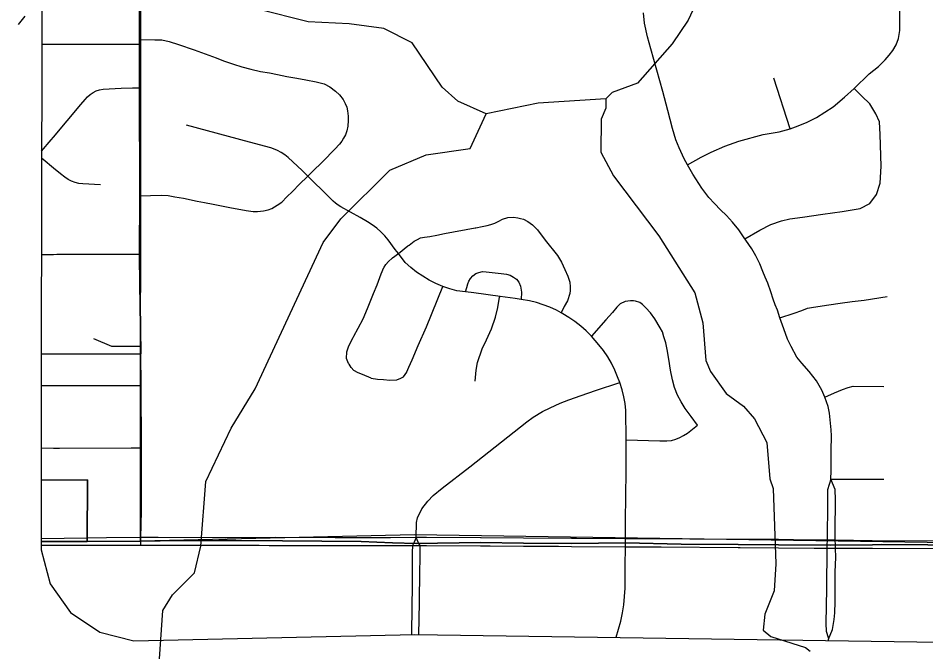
# Model space of a CAD drawing. Extents: x -1403959 to 81668, y -1400582 to 11018.
# Drawn here: x 6205 to 6293, y 8321.9 to 8383.4 of the extents above; entities that cross this region are included whole.
import ezdxf

# ---------------------------------------------------------------- set-up
doc = ezdxf.new("R2010")
doc.units = 0
for name, color, linetype in [('tdCiRRCL', 7, 'Continuous'), ('tdCiSectNmbr', 7, 'Continuous'), ('tdCiSectTwpRng', 7, 'Continuous'), ('tdCoClipBndry', 7, 'Continuous'), ('tdCoSurfBitum', 7, 'Continuous')]:
    doc.layers.add(name, color=color, linetype=linetype)

msp = doc.modelspace()

# ---------------------------------------------------------------- linework, layer by layer
at = {"layer": 'tdCiRRCL'}
for p, q in [((6207.336, 8428.982), (6207.27, 8380.913)), ((6207.27, 8380.913), (6207.228, 8350.871)), ((6207.228, 8350.871), (6207.211, 8338.661)), ((6207.211, 8338.661), (6207.203, 8332.724))]:
    msp.add_line(p, q, dxfattribs=at)
for points in [[(6207.27, 8380.913), (6216.742, 8380.889), (6216.748, 8376.69), (6216.769, 8366.207), (6216.759, 8360.555), (6216.785, 8357.459), (6216.811, 8355.793), (6216.891, 8350.901), (6207.228, 8350.871)], [(6207.228, 8350.871), (6216.891, 8350.901), (6216.811, 8355.793), (6216.785, 8357.459), (6216.759, 8360.555), (6216.769, 8366.207), (6216.748, 8376.69), (6216.742, 8380.889), (6207.27, 8380.913)], [(6207.203, 8332.724), (6208.42, 8332.719), (6210.68, 8332.724), (6211.667, 8332.727), (6211.701, 8338.687), (6207.211, 8338.661)], [(6207.211, 8338.661), (6211.701, 8338.687), (6211.667, 8332.727), (6216.867, 8332.739), (6218.748, 8332.769), (6224.443, 8332.802), (6226.073, 8332.811), (6230.612, 8332.771), (6238.246, 8332.704), (6241.266, 8332.592), (6243.553, 8332.519), (6249.797, 8332.602), (6253.971, 8332.565), (6258.61, 8332.525), (6263.839, 8332.577), (6269.258, 8332.45), (6274.781, 8332.408), (6278.67, 8332.381), (6283.717, 8332.367), (6287.784, 8332.403), (6288.661, 8332.41), (6306.615, 8332.297)], [(6207.203, 8332.724), (6207.202, 8331.898), (6208.093, 8328.607), (6210.072, 8325.829), (6212.892, 8323.911), (6216.202, 8323.091), (6243.44, 8323.685), (6325.263, 8322.519), (6325.169, 8128.766), (6324.009, 7844.293)], [(6306.615, 8332.297), (6288.661, 8332.41), (6287.784, 8332.403), (6283.717, 8332.367), (6278.67, 8332.381), (6274.781, 8332.408), (6269.258, 8332.45), (6263.839, 8332.577), (6258.61, 8332.525), (6253.971, 8332.565), (6249.797, 8332.602), (6243.553, 8332.519), (6241.266, 8332.592), (6238.246, 8332.704), (6230.612, 8332.771), (6226.073, 8332.811), (6224.443, 8332.802), (6218.748, 8332.769), (6216.867, 8332.739), (6211.667, 8332.727), (6210.68, 8332.724), (6208.42, 8332.719), (6207.203, 8332.724)]]:
    msp.add_lwpolyline(points, dxfattribs=at)
at = {"layer": 'tdCiSectNmbr'}
for points in [[(6216.747, 8381.053), (6216.747, 8381.37), (6216.772, 8389.323)], [(6216.798, 8357.424), (6216.759, 8360.555), (6216.769, 8366.207), (6216.748, 8376.69), (6216.747, 8381.053)], [(6216.818, 8355.794), (6216.798, 8357.424)], [(6216.846, 8353.529), (6216.818, 8355.794)], [(6216.864, 8352.097), (6216.846, 8353.529)], [(6216.879, 8350.9), (6216.864, 8352.097)], [(6216.943, 8341.336), (6216.942, 8341.795), (6216.917, 8347.852), (6216.879, 8350.888), (6216.879, 8350.9)], [(6216.948, 8338.137), (6216.943, 8341.336)], [(6216.884, 8332.733), (6216.893, 8333.088), (6216.953, 8335.667), (6216.949, 8337.561)], [(6216.949, 8337.561), (6216.948, 8338.137)], [(6211.672, 8333.046), (6207.203, 8332.984)], [(6216.893, 8333.088), (6213.561, 8333.071), (6211.672, 8333.046)], [(6249.799, 8333.078), (6244.564, 8333.094), (6243.559, 8333.087), (6241.073, 8333.071), (6235.724, 8333.063), (6229.935, 8333.088), (6225.131, 8333.071), (6218.56, 8333.096), (6216.893, 8333.088)], [(6253.974, 8333.049), (6249.859, 8333.078), (6249.799, 8333.078)], [(6258.613, 8333.017), (6253.974, 8333.049)], [(6263.842, 8332.98), (6259.099, 8333.014), (6258.613, 8333.017)], [(6278.672, 8332.894), (6270.087, 8332.935), (6263.842, 8332.98)], [(6283.723, 8332.842), (6283.385, 8332.846), (6280.138, 8332.887), (6278.672, 8332.894)], [(6207.203, 8332.354), (6211.667, 8332.361)], [(6211.667, 8332.361), (6211.69, 8332.361), (6213.045, 8332.364), (6216.874, 8332.355), (6221.149, 8332.344), (6223.71, 8332.344)], [(6216.874, 8332.355), (6216.884, 8332.733)], [(6223.71, 8332.344), (6228.359, 8332.344), (6229.299, 8332.341)], [(6229.299, 8332.341), (6230.61, 8332.337)], [(6230.61, 8332.337), (6234.122, 8332.326)], [(6234.122, 8332.326), (6234.501, 8332.325), (6238.246, 8332.319)], [(6238.246, 8332.319), (6241.069, 8332.315), (6243.193, 8332.324), (6243.554, 8332.326)], [(6243.292, 8332.53), (6243.193, 8332.324), (6243.172, 8331.651), (6243.164, 8328.565), (6243.114, 8323.901), (6243.109, 8323.678)], [(6243.355, 8332.661), (6243.292, 8332.53)], [(6243.554, 8332.326), (6243.934, 8332.327), (6244.564, 8332.33), (6249.795, 8332.29)], [(6243.836, 8332.527), (6243.771, 8332.659)], [(6243.913, 8329.17), (6243.948, 8331.676), (6243.934, 8332.327), (6243.836, 8332.527)], [(6249.795, 8332.29), (6250.734, 8332.283), (6253.969, 8332.267)], [(6253.969, 8332.267), (6257.349, 8332.251), (6258.608, 8332.243)], [(6258.608, 8332.243), (6263.836, 8332.209), (6267.32, 8332.187), (6274.779, 8332.141)], [(6274.779, 8332.141), (6274.969, 8332.139), (6278.667, 8332.107)], [(6278.667, 8332.107), (6282.141, 8332.076), (6283.377, 8332.072), (6283.716, 8332.071)], [(6283.716, 8332.071), (6284.201, 8332.07), (6287.771, 8332.06), (6287.782, 8332.06)], [(6312.473, 8332.653), (6310.114, 8332.664), (6304.771, 8332.719), (6287.755, 8332.791), (6284.181, 8332.836), (6283.723, 8332.842)], [(6287.782, 8332.06), (6299.449, 8332.024), (6306.611, 8331.941)], [(6243.879, 8326.805), (6243.89, 8327.497), (6243.913, 8329.17)], [(6243.831, 8323.68), (6243.879, 8326.805)]]:
    msp.add_lwpolyline(points, dxfattribs=at)
at = {"layer": 'tdCiSectTwpRng'}
for points in [[(6269.876, 8369.236), (6271.176, 8369.977), (6272.164, 8370.454), (6273.463, 8371.047), (6274.829, 8371.508), (6277.204, 8372.154), (6278.753, 8372.425), (6279.805, 8372.728), (6280.583, 8373.011), (6281.454, 8373.372), (6282.369, 8373.814), (6283.175, 8374.326), (6283.97, 8374.861), (6285.07, 8375.787), (6286.007, 8376.626), (6287.475, 8378.036), (6288.368, 8378.766), (6289.021, 8379.398), (6289.414, 8379.845), (6289.773, 8380.303), (6290.099, 8380.864), (6290.317, 8381.485), (6290.425, 8382.248), (6290.436, 8383.404), (6290.436, 8384.891)], [(6283.762, 8338.771), (6283.778, 8339.571), (6283.795, 8340.681), (6283.778, 8341.224), (6283.795, 8341.949), (6283.811, 8342.492), (6283.811, 8342.953), (6283.795, 8343.529), (6283.696, 8344.501), (6283.614, 8345.143), (6283.482, 8345.802), (6283.173, 8346.697), (6282.893, 8347.372), (6282.35, 8348.294), (6281.643, 8349.2), (6280.935, 8349.99), (6280.458, 8350.599), (6279.915, 8351.603), (6279.556, 8352.334), (6279.194, 8353.322), (6278.799, 8354.392), (6278.569, 8355.133), (6278.372, 8355.644), (6278.174, 8356.22), (6277.93, 8356.902), (6277.634, 8357.742), (6277.387, 8358.334), (6277.173, 8358.894), (6276.861, 8359.619), (6276.482, 8360.393), (6276.087, 8361.101), (6275.511, 8361.94), (6275.432, 8362.053), (6274.82, 8362.912), (6274.212, 8363.669), (6273.625, 8364.319), (6273.066, 8364.879), (6272.473, 8365.471), (6271.93, 8366.064), (6271.239, 8366.97), (6270.384, 8368.336), (6269.876, 8369.236), (6269.531, 8369.812), (6269.054, 8370.882), (6268.744, 8371.65), (6268.399, 8372.753), (6267.938, 8374.482), (6267.462, 8376.35), (6266.31, 8380.483), (6265.981, 8381.643), (6265.685, 8382.977), (6265.603, 8383.965)], [(6216.747, 8381.37), (6218.23, 8381.346), (6218.922, 8381.346), (6219.631, 8381.177), (6220.526, 8380.89), (6222.062, 8380.383), (6223.48, 8379.86), (6224.17, 8379.611), (6224.904, 8379.318), (6225.848, 8378.982), (6226.665, 8378.73), (6227.546, 8378.499), (6228.469, 8378.268), (6229.35, 8378.142), (6230.126, 8377.996), (6231.027, 8377.807), (6231.992, 8377.618), (6232.873, 8377.471), (6233.858, 8377.282), (6234.655, 8377.072), (6235.179, 8376.8), (6235.746, 8376.38), (6236.123, 8376.023), (6236.48, 8375.562), (6236.668, 8375.184), (6236.836, 8374.827), (6236.92, 8374.47), (6236.962, 8373.946), (6236.983, 8373.526), (6236.941, 8372.979), (6236.847, 8372.528), (6236.7, 8372.15), (6236.532, 8371.814), (6236.354, 8371.521), (6236.144, 8371.237), (6235.665, 8370.739), (6235.266, 8370.329), (6234.931, 8369.983), (6233.066, 8368.138)], [(6279.805, 8372.728), (6278.238, 8377.637)], [(6207.255, 8370.547), (6208.186, 8371.639), (6208.422, 8371.921), (6211.065, 8375.074), (6211.478, 8375.567), (6211.702, 8375.826), (6211.959, 8376.053), (6212.243, 8376.243), (6212.551, 8376.395), (6212.875, 8376.504), (6213.211, 8376.569), (6214.961, 8376.665), (6216.074, 8376.68), (6216.748, 8376.69)], [(6287.521, 8365.477), (6288.188, 8366.36), (6288.546, 8367.457), (6288.618, 8369.103), (6288.546, 8372.156), (6288.475, 8373.397), (6288.117, 8374.16), (6287.521, 8375.138), (6286.757, 8375.878), (6286.007, 8376.626)], [(6257.601, 8354.885), (6257.158, 8355.126), (6256.53, 8355.416), (6255.884, 8355.665), (6255.223, 8355.87), (6254.551, 8356.033), (6253.73, 8356.172), (6253.151, 8356.271), (6251.719, 8356.465), (6249.16, 8356.812), (6248.333, 8356.907), (6247.506, 8357.003), (6246.821, 8357.196), (6246.149, 8357.432), (6245.481, 8357.719), (6244.832, 8358.048), (6244.207, 8358.42), (6243.607, 8358.832), (6243.037, 8359.282), (6242.497, 8359.77), (6241.838, 8360.626), (6241.542, 8361.01), (6240.859, 8361.948), (6240.515, 8362.359), (6240.141, 8362.742), (6239.738, 8363.094), (6239.308, 8363.413), (6238.855, 8363.698), (6238.139, 8364.111), (6236.247, 8365.145), (6235.989, 8365.311), (6235.75, 8365.502), (6235.531, 8365.717), (6235.07, 8366.147), (6233.066, 8368.138), (6232.526, 8368.675), (6231.158, 8369.931), (6230.834, 8370.198), (6230.485, 8370.432), (6230.115, 8370.63), (6229.727, 8370.79), (6229.472, 8370.885), (6227.421, 8371.426), (6221.299, 8373.064)], [(6212.973, 8367.298), (6211.255, 8367.377), (6210.88, 8367.424), (6210.512, 8367.513), (6210.157, 8367.646), (6209.82, 8367.818), (6209.506, 8368.029), (6209.077, 8368.348), (6208.422, 8368.896), (6207.407, 8369.747), (6207.254, 8369.875)], [(6216.769, 8366.207), (6218.838, 8366.29), (6219.53, 8366.256), (6220.188, 8366.138), (6221.015, 8365.986), (6222.332, 8365.716), (6223.041, 8365.58), (6223.876, 8365.423), (6225.501, 8365.098), (6227.084, 8364.804), (6227.755, 8364.699), (6228.191, 8364.72), (6228.767, 8364.773), (6229.208, 8364.867), (6229.585, 8364.993), (6230.099, 8365.308), (6230.529, 8365.612), (6231.043, 8366.116), (6231.588, 8366.651), (6232.27, 8367.364), (6233.023, 8368.095), (6233.066, 8368.138)], [(6275.432, 8362.053), (6276.858, 8362.901), (6277.931, 8363.45), (6278.957, 8363.784), (6279.768, 8363.998), (6281.009, 8364.165), (6282.988, 8364.452), (6284.849, 8364.714), (6286.59, 8365), (6287.521, 8365.477)], [(6241.838, 8360.626), (6242.763, 8361.367), (6242.868, 8361.455), (6243.368, 8361.828), (6243.681, 8361.994), (6243.985, 8362.142), (6244.364, 8362.229), (6244.887, 8362.289), (6245.563, 8362.397), (6246.308, 8362.563), (6249.288, 8363.119), (6249.352, 8363.131), (6249.964, 8363.247), (6250.452, 8363.339), (6250.797, 8363.43), (6251.173, 8363.583), (6251.59, 8363.776), (6251.945, 8363.949), (6252.443, 8364.112), (6253.002, 8364.142), (6253.429, 8364.091), (6253.664, 8364.035), (6253.978, 8363.959), (6254.394, 8363.735), (6254.831, 8363.4), (6255.319, 8362.912), (6256.071, 8361.915), (6257.249, 8360.447), (6257.645, 8359.796), (6257.971, 8359.094), (6258.265, 8358.434), (6258.469, 8357.844), (6258.499, 8357.407), (6258.477, 8357.043), (6258.458, 8356.741), (6258.214, 8356.059), (6257.922, 8355.499), (6257.601, 8354.885)], [(6207.242, 8360.524), (6207.502, 8360.539), (6208.421, 8360.551), (6208.743, 8360.555), (6213.45, 8360.555), (6216.09, 8360.555), (6216.759, 8360.555)], [(6239.19, 8348.561), (6238.37, 8348.893), (6237.949, 8349.063), (6237.536, 8349.299), (6237.277, 8349.594), (6237.053, 8349.905), (6237.006, 8349.972), (6236.817, 8350.444), (6236.829, 8351.104), (6237.029, 8351.67), (6237.442, 8352.484), (6237.508, 8352.604), (6237.937, 8353.381), (6238.421, 8354.313), (6238.832, 8355.294), (6239.439, 8356.77), (6239.772, 8357.604), (6240.184, 8358.653), (6240.438, 8359.291), (6240.459, 8359.322), (6240.625, 8359.566), (6240.87, 8359.86), (6241.232, 8360.184), (6241.282, 8360.22), (6241.838, 8360.626)], [(6248.333, 8356.907), (6248.478, 8357.345), (6248.557, 8357.698), (6248.674, 8357.943), (6248.821, 8358.208), (6249.047, 8358.482), (6249.341, 8358.698), (6249.625, 8358.806), (6250.007, 8358.881), (6250.35, 8358.871), (6251.791, 8358.685), (6252.317, 8358.629), (6252.673, 8358.537), (6252.987, 8358.351), (6253.287, 8358.129), (6253.513, 8357.864), (6253.689, 8357.462), (6253.787, 8356.893), (6253.73, 8356.172)], [(6239.19, 8348.561), (6239.823, 8348.456), (6240.381, 8348.411), (6241.014, 8348.361), (6241.686, 8348.385), (6242.063, 8348.538), (6242.346, 8348.68), (6242.653, 8349.127), (6242.673, 8349.175), (6242.859, 8349.608), (6243.162, 8350.314), (6243.768, 8351.699), (6244.552, 8353.533), (6246.149, 8357.432)], [(6249.294, 8348.256), (6249.378, 8349.319), (6249.505, 8350.07), (6249.96, 8351.375), (6250.364, 8352.267), (6250.877, 8353.336), (6251.24, 8354.458), (6251.467, 8355.408), (6251.653, 8356.413), (6251.719, 8356.465)], [(6263.904, 8342.582), (6267.194, 8342.487), (6267.846, 8342.467), (6268.297, 8342.507), (6268.718, 8342.644), (6269.111, 8342.801), (6269.483, 8342.997), (6269.846, 8343.213), (6270.179, 8343.468), (6270.836, 8343.988), (6270.218, 8344.831), (6269.64, 8345.596), (6269.257, 8346.258), (6268.905, 8346.915), (6268.591, 8347.646), (6268.395, 8348.382), (6268.209, 8349.314), (6268.042, 8350.383), (6267.905, 8351.316), (6267.748, 8351.964), (6267.572, 8352.552), (6267.425, 8353.043), (6267.209, 8353.425), (6266.699, 8354.308), (6266.268, 8354.877), (6265.817, 8355.377), (6265.513, 8355.701), (6265.229, 8355.897), (6264.827, 8356.025), (6264.621, 8356.054), (6264.327, 8356.044), (6263.813, 8355.975), (6263.343, 8355.75), (6263.01, 8355.436), (6262.58, 8354.909), (6261.953, 8354.202), (6260.556, 8352.619)], [(6278.799, 8354.392), (6280.198, 8354.854), (6280.955, 8355.117), (6281.481, 8355.331), (6281.876, 8355.413), (6282.502, 8355.496), (6283.571, 8355.644), (6284.641, 8355.809), (6285.809, 8355.973), (6286.989, 8356.123), (6289.211, 8356.45)], [(6263.891, 8337.337), (6263.917, 8339.287), (6263.917, 8341.529), (6263.904, 8342.582), (6263.869, 8345.426), (6263.803, 8346.093), (6263.691, 8346.754), (6263.534, 8347.405), (6263.302, 8348.129), (6263.09, 8348.67), (6262.812, 8349.338), (6262.49, 8349.987), (6262.126, 8350.613), (6261.721, 8351.214), (6261.277, 8351.787), (6260.926, 8352.212), (6260.556, 8352.619), (6260.047, 8353.121), (6259.509, 8353.591), (6258.943, 8354.026), (6258.351, 8354.426), (6257.766, 8354.796), (6257.601, 8354.885)], [(6212.289, 8352.394), (6214.037, 8351.662), (6216.869, 8351.662)], [(6207.224, 8347.845), (6208.421, 8347.833), (6215.581, 8347.849), (6216.917, 8347.852)], [(6243.559, 8333.087), (6243.581, 8334.556), (6243.686, 8335.003), (6244.121, 8335.885), (6244.69, 8336.635), (6245.224, 8337.176), (6246.09, 8337.882), (6248.776, 8339.95), (6254.285, 8344.329), (6254.887, 8344.764), (6255.813, 8345.321), (6256.555, 8345.677), (6257.528, 8346.138), (6258.367, 8346.452), (6259.558, 8346.866), (6260.931, 8347.34), (6263.302, 8348.129)], [(6283.173, 8346.697), (6284.111, 8347.141), (6284.868, 8347.438), (6285.444, 8347.652), (6285.921, 8347.767), (6288.899, 8347.751)], [(6207.216, 8341.784), (6208.42, 8341.767), (6208.981, 8341.759), (6215.947, 8341.79), (6216.942, 8341.795)], [(6283.762, 8338.771), (6283.444, 8337.724), (6283.428, 8335.514), (6283.397, 8333.86), (6283.385, 8332.846), (6283.38, 8332.4)], [(6284.193, 8332.382), (6284.181, 8332.836), (6284.16, 8333.685), (6284.192, 8336.754), (6284.176, 8337.756), (6283.762, 8338.771)], [(6283.762, 8338.771), (6288.896, 8338.764)], [(6263.839, 8332.572), (6263.842, 8332.98), (6263.854, 8334.485), (6263.891, 8337.337)], [(6243.559, 8333.087), (6243.355, 8332.661)], [(6243.771, 8332.659), (6243.559, 8333.087)], [(6262.916, 8323.408), (6262.934, 8323.453), (6263.182, 8324.219), (6263.39, 8324.998), (6263.557, 8325.786), (6263.682, 8326.581), (6263.765, 8327.383), (6263.806, 8328.187), (6263.822, 8328.998), (6263.822, 8330.334), (6263.836, 8332.209), (6263.838, 8332.478), (6263.839, 8332.572)], [(6283.38, 8332.371), (6283.377, 8332.072), (6283.333, 8328.151), (6283.269, 8324.764), (6283.301, 8324.032), (6283.492, 8323.41)], [(6283.38, 8332.4), (6283.38, 8332.371)], [(6283.54, 8323.253), (6283.905, 8324.191), (6284.064, 8325.162), (6284.128, 8325.798), (6284.16, 8326.879), (6284.176, 8329.773), (6284.223, 8331.173), (6284.201, 8332.07), (6284.193, 8332.359)], [(6284.193, 8332.359), (6284.193, 8332.382)], [(6283.492, 8323.41), (6283.534, 8323.271)], [(6283.523, 8323.114), (6283.54, 8323.253)], [(6283.534, 8323.271), (6283.538, 8323.258)], [(6283.538, 8323.258), (6283.539, 8323.255)], [(6283.539, 8323.255), (6283.54, 8323.253)], [(6283.539, 8323.255), (6283.539, 8323.255)]]:
    msp.add_lwpolyline(points, dxfattribs=at)
at = {"layer": 'tdCoClipBndry'}
msp.add_lwpolyline([(6333.647, 7836.582), (6334.159, 7936.618), (6334.305, 8031.809), (6334.838, 8128.744), (6335.005, 8225.192), (6334.937, 8332.052), (6316.879, 8332.256), (6243.397, 8333.356), (6216.834, 8332.74), (6216.915, 8429.086), (6216.972, 8525.862), (6217.273, 8622.265), (6217.133, 8670.902)], dxfattribs=at)
at = {"layer": 'tdCoSurfBitum'}
for points in [[(6272.686, 8389.191), (6269.916, 8383.246), (6268.381, 8380.962), (6265.007, 8377.157), (6262.561, 8376.25), (6261.948, 8375.642), (6261.944, 8374.726), (6261.483, 8373.659), (6261.471, 8370.452), (6262.685, 8368.157), (6267.094, 8362.339), (6270.586, 8356.829), (6271.34, 8353.925), (6271.633, 8350.26), (6272.087, 8349.19), (6273.606, 8347.046), (6275.282, 8345.819), (6276.347, 8344.593), (6277.56, 8342.298), (6277.853, 8338.786), (6278.156, 8337.868), (6278.435, 8330.539), (6278.274, 8327.943), (6277.349, 8325.657), (6277.191, 8324.13), (6277.952, 8323.517), (6281.309, 8322.436), (6281.765, 8322.068)], [(6218.691, 8321.335), (6219.011, 8326.027), (6219.933, 8327.551), (6222.078, 8329.681), (6222.698, 8332.274), (6223.179, 8338.532), (6225.641, 8343.714), (6227.945, 8347.523), (6234.562, 8361.697), (6236.25, 8363.982), (6241.001, 8368.697), (6244.519, 8370.21), (6248.797, 8370.805), (6250.336, 8374.158), (6247.591, 8375.39), (6246.069, 8376.77), (6243.182, 8381.056), (6240.438, 8382.44), (6237.08, 8382.911), (6233.11, 8383.078), (6228.228, 8384.318)], [(6205.622, 8383.639), (6204.987, 8382.828)], [(6261.948, 8375.642), (6255.379, 8375.208), (6250.336, 8374.158)]]:
    msp.add_lwpolyline(points, dxfattribs=at)

doc.saveas('drawing.dxf')
